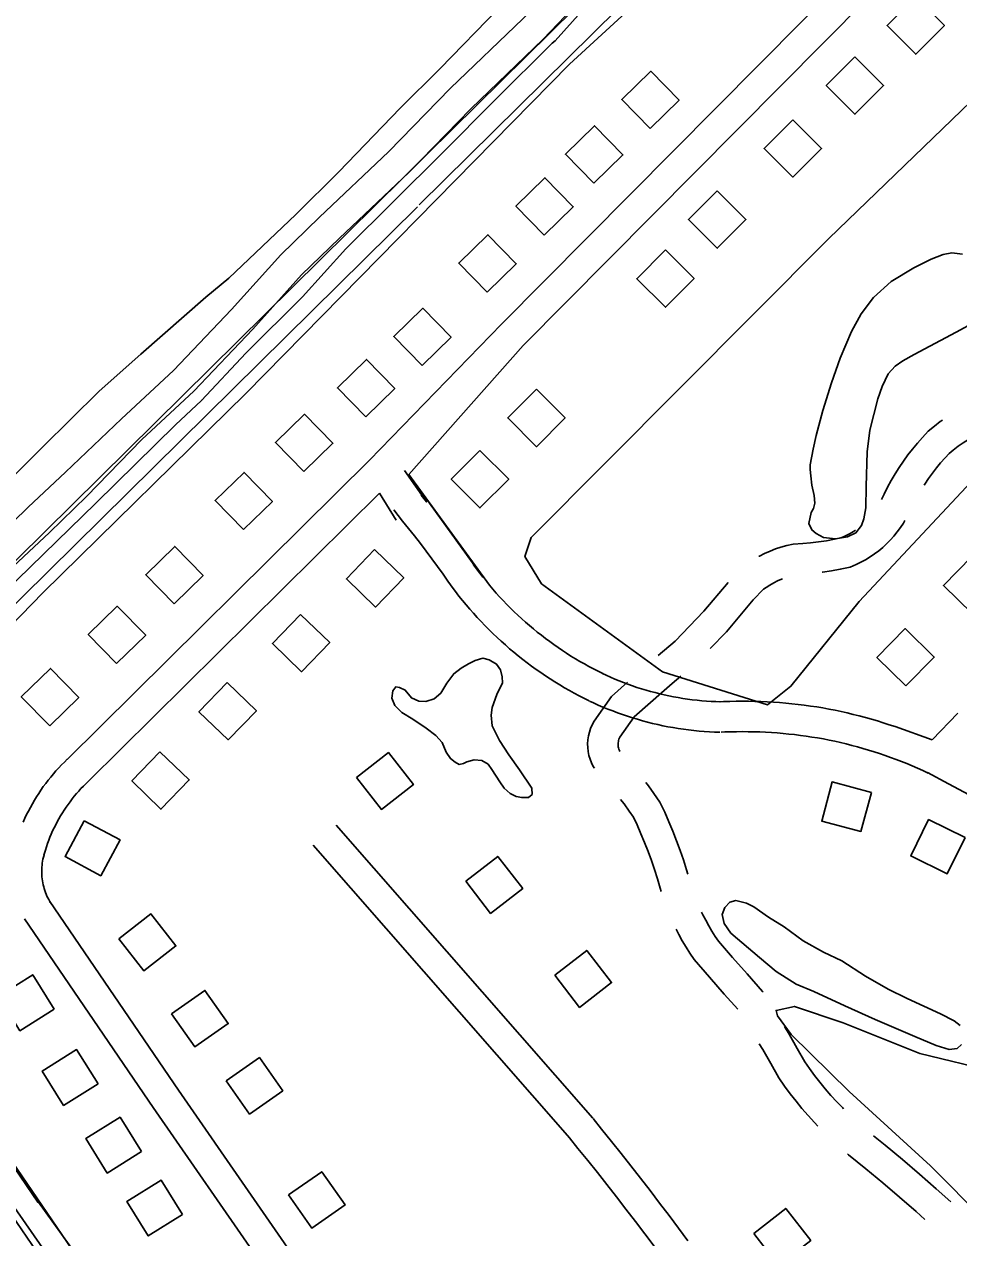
# Model space of a CAD drawing. Extents: x 3568792 to 3606828, y 529143 to 554785.
# Drawn here: x 3583849 to 3584770, y 538187 to 539383 of the extents above; entities that cross this region are included whole.
import ezdxf

# ---------------------------------------------------------------- set-up
doc = ezdxf.new("R2010")
doc.units = 0
for name, color, linetype in [('V-BLDG-OTLN', 7, 'Continuous'), ('V-LEVE-TOET', 7, 'Continuous'), ('V-ROAD-CNTR', 7, 'Continuous'), ('V-SITE-OTLN', 7, 'Continuous'), ('V-SITE-VEGE', 7, 'Continuous'), ('V-TOPO-SHOR', 7, 'Continuous')]:
    doc.layers.add(name, color=color, linetype=linetype)

msp = doc.modelspace()

# ---------------------------------------------------------------- linework, layer by layer
at = {"layer": 'V-BLDG-OTLN'}
for points in [[(3584727.6, 539410.5), (3584699.4, 539382.2), (3584727.7, 539353.9), (3584755.9, 539382.2)], [(3584667.7, 539351.3), (3584639.4, 539323), (3584667.7, 539294.8), (3584696, 539323.1)], [(3584465.8, 539280.6), (3584494.4, 539308.5), (3584466.5, 539337.2), (3584437.9, 539309.2)], [(3584410.4, 539226.8), (3584439, 539254.7), (3584411.1, 539283.4), (3584382.4, 539255.4)], [(3584606.5, 539289.3), (3584578.2, 539261), (3584606.5, 539232.8), (3584634.8, 539261.1)], [(3584361.5, 539175.6), (3584390.1, 539203.5), (3584362.1, 539232.1), (3584333.5, 539204.2)], [(3584531.9, 539219.3), (3584503.6, 539191), (3584531.9, 539162.7), (3584560.2, 539191)], [(3584305.2, 539119.4), (3584333.8, 539147.3), (3584305.9, 539176), (3584277.2, 539148)], [(3584480.9, 539161), (3584452.6, 539132.6), (3584480.9, 539104.4), (3584509.2, 539132.7)], [(3584241, 539046.9), (3584269.7, 539074.9), (3584241.7, 539103.5), (3584213.1, 539075.6)], [(3584185.5, 538996.4), (3584214.1, 539024.4), (3584186.2, 539053), (3584157.6, 539025)], [(3584353.7, 539023.6), (3584325.5, 538995.3), (3584353.8, 538967), (3584382, 538995.3)], [(3584124.4, 538942.4), (3584153.1, 538970.4), (3584125.1, 538999), (3584096.5, 538971)], [(3584298.1, 538963.2), (3584269.8, 538934.9), (3584298.1, 538906.6), (3584326.4, 538934.9)], [(3584064.9, 538885.2), (3584093.6, 538913.1), (3584065.6, 538941.7), (3584037, 538913.8)], [(3583996.6, 538812.1), (3584025.2, 538840), (3583997.3, 538868.6), (3583968.6, 538840.7)], [(3584194.2, 538865.5), (3584166.4, 538836.7), (3584195.2, 538808.9), (3584223, 538837.7)], [(3584783.5, 538802.2), (3584811.5, 538830.8), (3584782.9, 538858.8), (3584754.9, 538830.2)], [(3583939.9, 538753.1), (3583968.6, 538781), (3583940.6, 538809.6), (3583912, 538781.7)], [(3584121.3, 538801.6), (3584093.5, 538772.9), (3584122.2, 538745.1), (3584150, 538773.9)], [(3584717.9, 538731.1), (3584745.9, 538759.6), (3584717.3, 538787.6), (3584689.3, 538759.1)], [(3583874, 538691.8), (3583902.6, 538719.7), (3583874.7, 538748.4), (3583846, 538720.4)], [(3584048.9, 538734.5), (3584021.1, 538705.7), (3584049.9, 538678), (3584077.7, 538706.7)], [(3583982.7, 538666.2), (3583955, 538637.4), (3583983.7, 538609.6), (3584011.5, 538638.4)], [(3584176.4, 538640.9), (3584200.9, 538609.3), (3584232.5, 538633.8), (3584207.9, 538665.4)], [(3584683.9, 538626.2), (3584645.2, 538636.5), (3584634.9, 538597.8), (3584673.6, 538587.6)], [(3583908, 538598.2), (3583889.1, 538562.9), (3583924.4, 538544), (3583943.3, 538579.3)], [(3584776.2, 538581.8), (3584740.3, 538599.4), (3584722.7, 538563.5), (3584758.6, 538545.9)], [(3584284.1, 538538.5), (3584308.6, 538506.9), (3584340.2, 538531.5), (3584315.7, 538563.1)], [(3583942.2, 538481.7), (3583966.8, 538450.1), (3583998.4, 538474.7), (3583973.8, 538506.3)], [(3584371.8, 538445.8), (3584396.3, 538414.2), (3584427.9, 538438.7), (3584403.3, 538470.3)], [(3583878.5, 538412.3), (3583857.3, 538446.3), (3583823.4, 538425.1), (3583844.6, 538391.2)], [(3583994.2, 538407.9), (3584017.2, 538375.2), (3584050, 538398.2), (3584027, 538430.9)], [(3583921.7, 538338.7), (3583900.5, 538372.6), (3583866.6, 538351.4), (3583887.7, 538317.5)], [(3584048, 538341.7), (3584071, 538309), (3584103.7, 538332), (3584080.7, 538364.7)], [(3583964.6, 538272), (3583943.4, 538305.9), (3583909.5, 538284.8), (3583930.7, 538250.8)], [(3584005, 538210), (3583983.8, 538243.9), (3583949.9, 538222.7), (3583971.1, 538188.8)], [(3584109.5, 538229.2), (3584132.5, 538196.4), (3584165.2, 538219.4), (3584142.2, 538252.2)], [(3584567.9, 538191.4), (3584592.5, 538159.8), (3584624.1, 538184.4), (3584599.5, 538216)]]:
    msp.add_lwpolyline(points, close=True, dxfattribs=at)
at = {"layer": 'V-LEVE-TOET'}
for points in [[(3583946, 538106.3), (3583862.9, 538222), (3583862.3, 538222), (3583707.3, 538449.9), (3583623.2, 538565.3), (3583632.7, 538581.4), (3583867.4, 538823), (3584067.3, 539019.5), (3584386.3, 539344.1), (3584490, 539439.5), (3584551.7, 539494.3), (3584622.5, 539564.5), (3584844.6, 539793), (3585015.7, 539959.9), (3585219.5, 540166.3)], [(3584414.8, 539415), (3584372.2, 539367.3), (3584369.4, 539365), (3584313.1, 539308.9), (3584260.4, 539255.9), (3584165.9, 539162.2), (3584123.2, 539114.8), (3584067.4, 539059.1), (3584023.5, 539012.6), (3584023.5, 539012.6), (3583998, 538988.4), (3583919.5, 538911.4), (3583816.1, 538810.8)], [(3583694.9, 538424.5), (3584390, 537423.7)]]:
    msp.add_lwpolyline(points, dxfattribs=at)
at = {"layer": 'V-ROAD-CNTR'}
for p, q in [((3584199.2, 538921.3), (3583912.3, 538637.3)), ((3584215.6, 538894.6), (3584199.2, 538921.3)), ((3584769, 538704.3), (3584743.9, 538678))]:
    msp.add_line(p, q, dxfattribs=at)
for points in [[(3586462.1, 541227.8), (3586217.7, 540981.6), (3585917.8, 540679.7), (3585610.2, 540370.1), (3585316.2, 540077), (3584972.9, 539741.6), (3584657.8, 539429.3), (3584319.3, 539087.8), (3584189.3, 538953.7), (3583891.2, 538658.6)], [(3586481.7, 541205), (3586238.9, 540960.4), (3585939.1, 540658.6), (3585631.5, 540348.9), (3585337.3, 540055.7), (3584994, 539720.2), (3584679, 539408.1), (3584340.7, 539066.8), (3584227.9, 538939.5)], [(3585069.6, 540068.9), (3584828.9, 539830.9), (3584222.2, 539231.8)], [(3585090.9, 540047.7), (3584850, 539809.5), (3584238.2, 539205.4)], [(3584222.2, 539231.8), (3583624.8, 538641.9)], [(3584236.4, 539203.6), (3583639, 538613.7)], [(3584754.1, 538993.3), (3584751.8, 538991.7), (3584746.1, 538987.3), (3584739.8, 538982.3), (3584734.2, 538976.2), (3584729.2, 538970.5), (3584724.5, 538964.7), (3584719.9, 538958.8), (3584715.5, 538952.7), (3584711.3, 538946.4), (3584707.3, 538940.1), (3584703.5, 538933.6), (3584699.9, 538927), (3584696.5, 538920.3), (3584694, 538914.8)], [(3584812.6, 538990), (3584810.8, 538989.2), (3584802.8, 538985.8), (3584795.5, 538982.8), (3584790.3, 538980.3), (3584784.9, 538977.3), (3584779.6, 538974.2), (3584774.5, 538970.9), (3584769.4, 538967.4), (3584764.6, 538963.7), (3584760.4, 538960.3), (3584756.5, 538956.1), (3584752.1, 538951.2), (3584748, 538946.1), (3584744, 538940.9), (3584740.1, 538935.5), (3584736.5, 538930.1), (3584735.9, 538929.2)], [(3584223.8, 538943.6), (3584245.3, 538912.5), (3584240, 538919.1)], [(3584419.1, 538743.3), (3584414.5, 538745.6), (3584409.9, 538747.9), (3584405.4, 538750.3), (3584401, 538752.8), (3584396.6, 538755.3), (3584392.2, 538757.9), (3584387.8, 538760.5), (3584383.5, 538763.3), (3584379.3, 538766.1), (3584375.1, 538768.9), (3584370.9, 538771.8), (3584366.8, 538774.8), (3584362.7, 538777.9), (3584358.6, 538781), (3584354.6, 538784.1), (3584350.7, 538787.4), (3584346.8, 538790.6), (3584343, 538794), (3584339.2, 538797.4), (3584335.4, 538800.8), (3584331.7, 538804.3), (3584328.1, 538807.9), (3584324.5, 538811.5), (3584321, 538815.2), (3584317.5, 538818.9), (3584314.1, 538822.7), (3584310.7, 538826.5), (3584307.4, 538830.4), (3584227.9, 538939.5), (3584301, 538838.3), (3584297.9, 538842.3), (3584294.8, 538846.4), (3584291.8, 538850.6), (3584291.6, 538850.8)], [(3584267.2, 538833.4), (3584261.7, 538841.2), (3584256.2, 538848.8), (3584250.7, 538856.4), (3584245, 538864), (3584239.4, 538871.5), (3584233.6, 538879), (3584227.8, 538886.4), (3584221.9, 538893.7), (3584213.1, 538904.7)], [(3584716.9, 538894.1), (3584715.4, 538891.5), (3584712.5, 538887.2), (3584709.4, 538882.9), (3584706.1, 538878.9), (3584702.6, 538875), (3584698.9, 538871.3), (3584695.1, 538867.7), (3584691.1, 538864.4), (3584686.9, 538861.2), (3584682.6, 538858.3), (3584678.1, 538855.6), (3584673.5, 538853.1), (3584668.8, 538850.8), (3584663, 538848.3), (3584653.2, 538846.2), (3584644.5, 538844.7), (3584635.8, 538843.4), (3584635.5, 538843.3)], [(3584668.2, 538884.8), (3584666.3, 538883.5), (3584663.1, 538881.5), (3584659.8, 538879.7), (3584656.4, 538878.1), (3584653.9, 538877), (3584647.4, 538875.7), (3584639.7, 538874.3), (3584631.9, 538873.1), (3584624, 538872.2), (3584616.2, 538871.5), (3584606.9, 538871), (3584600.4, 538869.5), (3584594.8, 538868), (3584589.4, 538866.2), (3584584, 538864.1), (3584578.7, 538861.8), (3584573.6, 538859.2), (3584573, 538858.9)], [(3584405.8, 538716.4), (3584401, 538718.8), (3584396, 538721.3), (3584391.1, 538723.9), (3584386.3, 538726.6), (3584381.5, 538729.4), (3584376.7, 538732.2), (3584372, 538735.1), (3584367.3, 538738.1), (3584362.6, 538741.1), (3584358.1, 538744.2), (3584353.5, 538747.4), (3584349, 538750.6), (3584344.6, 538753.9), (3584340.2, 538757.3), (3584335.8, 538760.8), (3584331.5, 538764.3), (3584327.3, 538767.8), (3584323.1, 538771.5), (3584319, 538775.2), (3584314.9, 538778.9), (3584310.9, 538782.8), (3584306.9, 538786.6), (3584303, 538790.6), (3584299.2, 538794.6), (3584295.4, 538798.6), (3584291.7, 538802.8), (3584288, 538806.9), (3584284.4, 538811.1), (3584280.9, 538815.4), (3584277.4, 538819.7), (3584274, 538824.1), (3584270.7, 538828.6), (3584267.5, 538833), (3584267.2, 538833.3)], [(3584542.7, 538833.2), (3584518.7, 538804.7), (3584490.4, 538775.1), (3584473.8, 538761)], [(3584596.3, 538836.7), (3584595.4, 538836.4), (3584591.5, 538834.6), (3584587.7, 538832.7), (3584583.9, 538830.6), (3584580.3, 538828.3), (3584577.6, 538826.4), (3584567.4, 538815.9), (3584541, 538784.6), (3584525.1, 538768)], [(3584443.5, 538734.8), (3584427.6, 538720.7), (3584410.6, 538696.5), (3584408.6, 538692.9), (3584407.1, 538689.3), (3584405.9, 538685.6), (3584405, 538681.9), (3584404.4, 538678), (3584404.2, 538674.1), (3584404.3, 538670.3), (3584404.7, 538666.4), (3584405.5, 538662.6), (3584406.6, 538658.9), (3584408.1, 538655.3), (3584409.8, 538651.8), (3584411, 538649.9)], [(3584535.5, 538715.4), (3584530.7, 538715.6), (3584526, 538715.8), (3584521.3, 538716.1), (3584516.7, 538716.5), (3584512.1, 538717), (3584507.4, 538717.5), (3584502.8, 538718.1), (3584498.2, 538718.8), (3584493.6, 538719.6), (3584489, 538720.4), (3584484.4, 538721.3), (3584479.8, 538722.3), (3584475.3, 538723.3), (3584470.8, 538724.5), (3584466.2, 538725.7), (3584461.8, 538727), (3584457.3, 538728.3), (3584452.8, 538729.7), (3584448.4, 538731.2), (3584444, 538732.8), (3584439.7, 538734.4), (3584435.3, 538736.1), (3584431, 538737.9), (3584426.7, 538739.8), (3584422.5, 538741.7), (3584418.9, 538743.4)], [(3584496.1, 538740.6), (3584487.7, 538733.6), (3584479.5, 538726.6), (3584450.1, 538700.6), (3584436.1, 538680.7), (3584435.6, 538679.8), (3584435.1, 538678.6), (3584434.7, 538677.4), (3584434.5, 538676.2), (3584434.3, 538674.9), (3584434.2, 538673.7), (3584434.2, 538672.4), (3584434.4, 538671.2), (3584434.6, 538670), (3584435, 538668.8), (3584435.5, 538667.6), (3584436, 538666.6)], [(3584534.5, 538685.5), (3584529.4, 538685.6), (3584524.3, 538685.9), (3584519.1, 538686.2), (3584514, 538686.6), (3584508.9, 538687.1), (3584503.7, 538687.7), (3584498.6, 538688.4), (3584493.5, 538689.2), (3584488.4, 538690), (3584483.4, 538690.9), (3584478.3, 538691.9), (3584473.3, 538693), (3584468.3, 538694.2), (3584463.2, 538695.4), (3584458.3, 538696.8), (3584453.3, 538698.2), (3584448.4, 538699.7), (3584443.5, 538701.2), (3584438.6, 538702.9), (3584433.7, 538704.6), (3584428.9, 538706.4), (3584424.1, 538708.3), (3584419.3, 538710.3), (3584414.6, 538712.3), (3584409.9, 538714.5), (3584406.1, 538716.2)], [(3584743.9, 538678), (3584707.3, 538691), (3584701.5, 538692.9), (3584695.6, 538694.8), (3584689.8, 538696.6), (3584683.9, 538698.4), (3584678, 538700), (3584672, 538701.6), (3584666.1, 538703.1), (3584660.1, 538704.5), (3584654.1, 538705.8), (3584648.1, 538707.1), (3584642.1, 538708.3), (3584636, 538709.4), (3584630, 538710.4), (3584623.9, 538711.3), (3584617.8, 538712.1), (3584611.7, 538712.9), (3584605.6, 538713.6), (3584599.5, 538714.2), (3584593.4, 538714.7), (3584587.3, 538715.1), (3584581.2, 538715.5), (3584575, 538715.8), (3584568.9, 538715.9), (3584562.8, 538716), (3584556.6, 538716.1), (3584550.5, 538716), (3584544.3, 538715.9), (3584538.2, 538715.6), (3584534.2, 538715.4)], [(3584740, 538645.2), (3584734.7, 538647.7), (3584729.5, 538650), (3584724.2, 538652.3), (3584718.9, 538654.5), (3584713.6, 538656.7), (3584708.3, 538658.7), (3584702.9, 538660.7), (3584697.5, 538662.6), (3584692, 538664.5), (3584686.6, 538666.2), (3584681.1, 538667.9), (3584675.6, 538669.5), (3584670.1, 538671.1), (3584664.5, 538672.5), (3584659, 538673.9), (3584653.4, 538675.3), (3584647.8, 538676.5), (3584642.2, 538677.7), (3584636.6, 538678.8), (3584630.9, 538679.8), (3584625.3, 538680.7), (3584619.6, 538681.6), (3584613.9, 538682.4), (3584608.2, 538683.1), (3584602.5, 538683.7), (3584596.8, 538684.3), (3584591.1, 538684.8), (3584585.4, 538685.2), (3584579.6, 538685.5), (3584573.9, 538685.8), (3584568.2, 538685.9), (3584562.4, 538686), (3584556.7, 538686.1), (3584551, 538686), (3584545.2, 538685.9), (3584539.5, 538685.7), (3584535.7, 538685.5)], [(3583891.3, 538658.8), (3583888.6, 538656.1), (3583885.7, 538653.3), (3583883, 538650.4), (3583880.2, 538647.4), (3583877.6, 538644.4), (3583875, 538641.3), (3583872.5, 538638.2), (3583870.1, 538635), (3583867.7, 538631.8), (3583865.4, 538628.5), (3583863.2, 538625.2), (3583861, 538621.8), (3583858.9, 538618.4), (3583856.9, 538614.9), (3583855, 538611.4), (3583853.1, 538607.8), (3583851.3, 538604.2), (3583849.6, 538600.6), (3583848, 538596.9)], [(3583912.1, 538637.1), (3583909.5, 538634.7), (3583907.2, 538632.3), (3583904.8, 538629.9), (3583902.6, 538627.4), (3583900.4, 538624.9), (3583898.2, 538622.3), (3583896.1, 538619.7), (3583894.1, 538617), (3583892.1, 538614.3), (3583890.1, 538611.5), (3583888.3, 538608.7), (3583886.5, 538605.9), (3583884.7, 538603), (3583883, 538600.1), (3583881.4, 538597.2), (3583879.9, 538594.2), (3583878.4, 538591.2), (3583876.9, 538588.2), (3583875.6, 538585.1), (3583874.3, 538582), (3583873.1, 538578.9), (3583871.9, 538575.7), (3583870.8, 538572.5), (3583869.8, 538569.3), (3583868.9, 538566.1), (3583868.3, 538564.1)], [(3584739.3, 538645.6), (3584759.9, 538634.6), (3584780.4, 538623.6), (3584800.9, 538612.5), (3584821.4, 538601.3), (3584841.8, 538590), (3584862.2, 538578.7), (3584882.5, 538567.3), (3584902.8, 538555.8), (3584923.1, 538544.3), (3584943.3, 538532.7), (3584963.5, 538521), (3584983.7, 538509.3), (3585003.8, 538497.5), (3585019.3, 538488.3)], [(3584461.6, 538636), (3584464.2, 538632.6), (3584469.6, 538625.1), (3584475.5, 538616.6), (3584480.2, 538606.5), (3584484.3, 538597.2), (3584488.2, 538587.9), (3584491.9, 538578.5), (3584495.4, 538569), (3584498.7, 538559.5), (3584501.8, 538549.9), (3584503, 538545.6)], [(3584436.7, 538619.2), (3584440.1, 538614.8), (3584445.1, 538607.8), (3584449.3, 538601.6), (3584452.9, 538594), (3584456.7, 538585.4), (3584460.4, 538576.6), (3584463.9, 538567.8), (3584467.1, 538559), (3584470.2, 538550), (3584473.1, 538541), (3584475.8, 538531.8), (3584476.8, 538528.4)], [(3584409.2, 538304.9), (3584156.3, 538593.9)], [(3584386.7, 538285.1), (3584133.7, 538574.1)], [(3583868.4, 538564.3), (3583867.8, 538562.2), (3583867.4, 538560.3), (3583867, 538558.3), (3583866.7, 538556.4), (3583866.5, 538554.5), (3583866.3, 538552.5), (3583866.2, 538550.6), (3583866.2, 538548.6), (3583866.2, 538546.7), (3583866.3, 538544.7), (3583866.4, 538542.8), (3583866.6, 538540.8), (3583866.9, 538538.9), (3583867.2, 538537), (3583867.6, 538535), (3583868.1, 538533.1), (3583868.6, 538531.3), (3583869.2, 538529.4), (3583869.8, 538527.5), (3583870.5, 538525.7), (3583871.3, 538523.9), (3583872.1, 538522.1), (3583873, 538520.4), (3583874, 538518.6), (3583874.6, 538517.5)], [(3583609.6, 538541.8), (3583915.6, 538093.7), (3584383.4, 537417.5), (3584397.5, 537401.9), (3584592.9, 537203.8)], [(3583641.2, 538548.8), (3583940.3, 538110.7), (3584406.9, 537436.2), (3584419.3, 537422.6), (3584617.6, 537221.4)], [(3583874, 538518.5), (3584000.8, 538332.6), (3584213, 538026.2)], [(3584516.6, 538508.1), (3584517.8, 538505.5), (3584520.6, 538500.1), (3584523.6, 538494.7), (3584526.7, 538489.4), (3584530, 538484.2), (3584533.2, 538479.6), (3584546.9, 538463.5), (3584561.3, 538447.1), (3584576.7, 538429.8), (3584577.2, 538429.1)], [(3583849.2, 538501.5), (3583976.1, 538315.6), (3584188.3, 538009.1)], [(3584491.4, 538491.2), (3584494.1, 538486), (3584497.5, 538479.7), (3584501.2, 538473.6), (3584505, 538467.6), (3584509.3, 538461.3), (3584524.3, 538443.9), (3584538.8, 538427.2), (3584552.1, 538412.3)], [(3584598.4, 538395.2), (3584602.8, 538387.8), (3584610.9, 538373.8), (3584618.3, 538360.5), (3584622.8, 538354), (3584627.8, 538347.1), (3584633.1, 538340.4), (3584638.4, 538333.8), (3584644, 538327.4), (3584649.7, 538321.1), (3584655.6, 538315), (3584656.3, 538314.2)], [(3584573.4, 538378.4), (3584576.9, 538372.6), (3584584.8, 538359), (3584592.8, 538344.6), (3584598.4, 538336.5), (3584603.9, 538329), (3584609.6, 538321.7), (3584615.5, 538314.5), (3584621.5, 538307.5), (3584627.7, 538300.7), (3584631.1, 538297.2)], [(3584502.9, 538184.1), (3584493.8, 538196.5), (3584484.5, 538208.9), (3584475.2, 538221.2), (3584465.8, 538233.5), (3584456.4, 538245.7), (3584446.9, 538257.9), (3584437.3, 538270), (3584427.7, 538282.1), (3584418, 538294.1), (3584409.6, 538304.5)], [(3584469.7, 538178.6), (3584460.5, 538190.8), (3584451.3, 538203), (3584442, 538215.2), (3584432.7, 538227.3), (3584423.3, 538239.4), (3584413.8, 538251.4), (3584404.3, 538263.3), (3584394.7, 538275.2), (3584386.3, 538285.5)], [(3584686.1, 538287.5), (3584697.5, 538278.3), (3584714.4, 538264.2), (3584731.2, 538249.9), (3584747.8, 538235.4), (3584762.1, 538222.6)], [(3584660.3, 538269.9), (3584661.4, 538268.9), (3584678.5, 538255.1), (3584695.1, 538241.3), (3584711.6, 538227.2), (3584727.9, 538213), (3584736.5, 538205.2)]]:
    msp.add_lwpolyline(points, dxfattribs=at)
at = {"layer": 'V-SITE-OTLN'}
for points in [[(3586055.8, 540270.7), (3585581.9, 539783), (3585110, 539297.2), (3584962.3, 539150.8), (3584854.3, 539009.3), (3584672, 538814.5), (3584604.6, 538730.8), (3584581.6, 538712.4), (3584478.1, 538745.1), (3584358.9, 538831.9), (3584342.4, 538858.6), (3584348.4, 538877.3), (3584641.8, 539172.1), (3584940.8, 539461), (3585044.1, 539551.6), (3585215.3, 539754.2), (3585552.7, 540084), (3585991.9, 540523.2)], [(3584840.1, 538149.7), (3584795.3, 538204.4), (3584742.3, 538257.8), (3584662, 538331.1), (3584604.8, 538387.4), (3584591.3, 538405.7), (3584590, 538411.2), (3584608.1, 538415.1), (3584656.2, 538399), (3584731.8, 538368.7), (3584804.8, 538350.8), (3584846.4, 538359.8), (3584895, 538370.1), (3584935, 538362.5), (3584981.5, 538332.6), (3585044.1, 538272.1), (3585110.8, 538207.3), (3585181.6, 538141.1)]]:
    msp.add_lwpolyline(points, dxfattribs=at)
at = {"layer": 'V-SITE-VEGE'}
msp.add_lwpolyline([(3584316.7, 539399.2), (3584258.4, 539339.6), (3584219.6, 539300.9), (3584159, 539237.9), (3584116.7, 539196), (3584050.5, 539133.1), (3584027.8, 539114.4), (3583963.9, 539058.2), (3583922.9, 539021.8), (3583866.9, 538966.6), (3583832.7, 538932.4)], dxfattribs=at)
at = {"layer": 'V-TOPO-SHOR'}
for points in [[(3585111.5, 540124.3), (3585042.1, 540054.8), (3584992.5, 540000.6), (3584930.5, 539934.8), (3584870.1, 539880.3), (3584810.6, 539819.9), (3584760.7, 539772.6), (3584704.2, 539711.2), (3584649.2, 539654.2), (3584589.7, 539595.2), (3584534.8, 539541.6), (3584476.4, 539487.6), (3584410.9, 539421.9), (3584360.4, 539368.7), (3584289, 539300.2), (3584228, 539237.3), (3584159.6, 539172.7), (3584122.2, 539136.5), (3584074.1, 539082.7), (3584016.1, 539021.8), (3583964.7, 538974.1), (3583910.2, 538918), (3583873.8, 538882.3), (3583827.8, 538839.3)], [(3585018.1, 540081.4), (3584967.9, 540029.4), (3584904.3, 539964.1), (3584847.6, 539908.8), (3584787.4, 539846.7), (3584740.5, 539798.5), (3584683.5, 539736.6), (3584626.6, 539682.1), (3584567.4, 539619.5), (3584515.2, 539562.3), (3584456.6, 539508.1), (3584390.5, 539441.8), (3584340.2, 539388.8), (3584268.9, 539320.4), (3584208, 539257.6), (3584140, 539193.3), (3584101.7, 539156.2), (3584053.2, 539102.1), (3583996.1, 539042.1), (3583944.8, 538994.4), (3583889.6, 538942), (3583852.7, 538907.3), (3583806.9, 538862.6)], [(3584623.5, 538949.2), (3584626.4, 538964.5), (3584629.6, 538977.9), (3584636.2, 539002.7), (3584644.5, 539030), (3584653.1, 539054.4), (3584664.4, 539080.4), (3584673.8, 539098), (3584685.9, 539114.1), (3584703.5, 539129.9), (3584725.7, 539143.3), (3584742.9, 539151.8), (3584754.7, 539156.5), (3584763.3, 539158), (3584773.7, 539156.9)], [(3584786.7, 539090.5), (3584767.5, 539080), (3584725.9, 539057.8), (3584715, 539051.8), (3584707.4, 539046.3), (3584700.3, 539038.9), (3584694.6, 539026.2), (3584690.4, 539014.2), (3584682.4, 538983.2), (3584679.7, 538962), (3584678.8, 538927.6), (3584678.5, 538906.7), (3584676.6, 538895.9), (3584674.2, 538889.4), (3584668.6, 538881.9), (3584660.3, 538878.2), (3584648.5, 538876.1), (3584636.7, 538877.6), (3584629.6, 538881.3), (3584625.1, 538885), (3584622.2, 538891.2), (3584624.7, 538902), (3584626.7, 538905.9), (3584628.1, 538911.4), (3584627.6, 538919), (3584625.1, 538929.2), (3584624.3, 538938.4), (3584623.4, 538944.6), (3584623.5, 538949.2)], [(3584264.8, 538665.8), (3584261, 538675.3), (3584254.6, 538682.3), (3584245.2, 538689.4), (3584231.9, 538698.4), (3584221.2, 538704.8), (3584214.1, 538711.8), (3584211.3, 538719.1), (3584212.1, 538726.3), (3584215.1, 538730.1), (3584218.7, 538729.7), (3584224.5, 538727), (3584230.6, 538719.4), (3584237.8, 538716), (3584244.7, 538715.9), (3584252.9, 538718.4), (3584259.5, 538724.1), (3584265.3, 538733.9), (3584272.3, 538743.2), (3584279.6, 538748.7), (3584286.9, 538752.8), (3584293.5, 538756.3), (3584301, 538758.5), (3584307.2, 538756.7), (3584314.4, 538752.7), (3584318.2, 538747.1), (3584320.1, 538740.2), (3584320.3, 538734.3), (3584314.8, 538722.6), (3584310, 538709.9), (3584309.3, 538702.3), (3584310.1, 538691.9), (3584317.4, 538677.3), (3584326.6, 538663.1), (3584337.2, 538648.5), (3584349.3, 538630.3), (3584349.5, 538624.1), (3584345.9, 538621.2), (3584339.3, 538621), (3584333.8, 538622), (3584327.9, 538625.1), (3584322.1, 538630.4), (3584317.6, 538636.7), (3584309.7, 538648.6), (3584306.2, 538653.9), (3584300, 538657.6), (3584292.5, 538658.1), (3584285.2, 538656.3), (3584281.9, 538654.7), (3584277.7, 538653.8), (3584273.8, 538655.8), (3584268.9, 538659.5), (3584264.8, 538665.8)], [(3584772.7, 538377.6), (3584768.4, 538373.7), (3584760.5, 538372.5), (3584747.8, 538376.7), (3584726.6, 538385.5), (3584687.6, 538402.2), (3584657.7, 538415.8), (3584627.2, 538429.8), (3584609.6, 538437), (3584589.9, 538449.7), (3584573.7, 538463.4), (3584545.3, 538487.5), (3584538.9, 538496.8), (3584536.8, 538505.6), (3584539.5, 538512.8), (3584544.5, 538518), (3584550.4, 538519.5), (3584560.9, 538517), (3584568, 538513.3)], [(3584568, 538513.3), (3584582.6, 538503.2), (3584597.8, 538493.5), (3584616.6, 538479.7), (3584636.7, 538468.6), (3584654.9, 538460.1), (3584678.2, 538445), (3584700.6, 538432.1), (3584719.1, 538423), (3584751.9, 538407.7), (3584765.5, 538400.9), (3584771.4, 538396.2)]]:
    msp.add_lwpolyline(points, dxfattribs=at)

doc.saveas('drawing.dxf')
